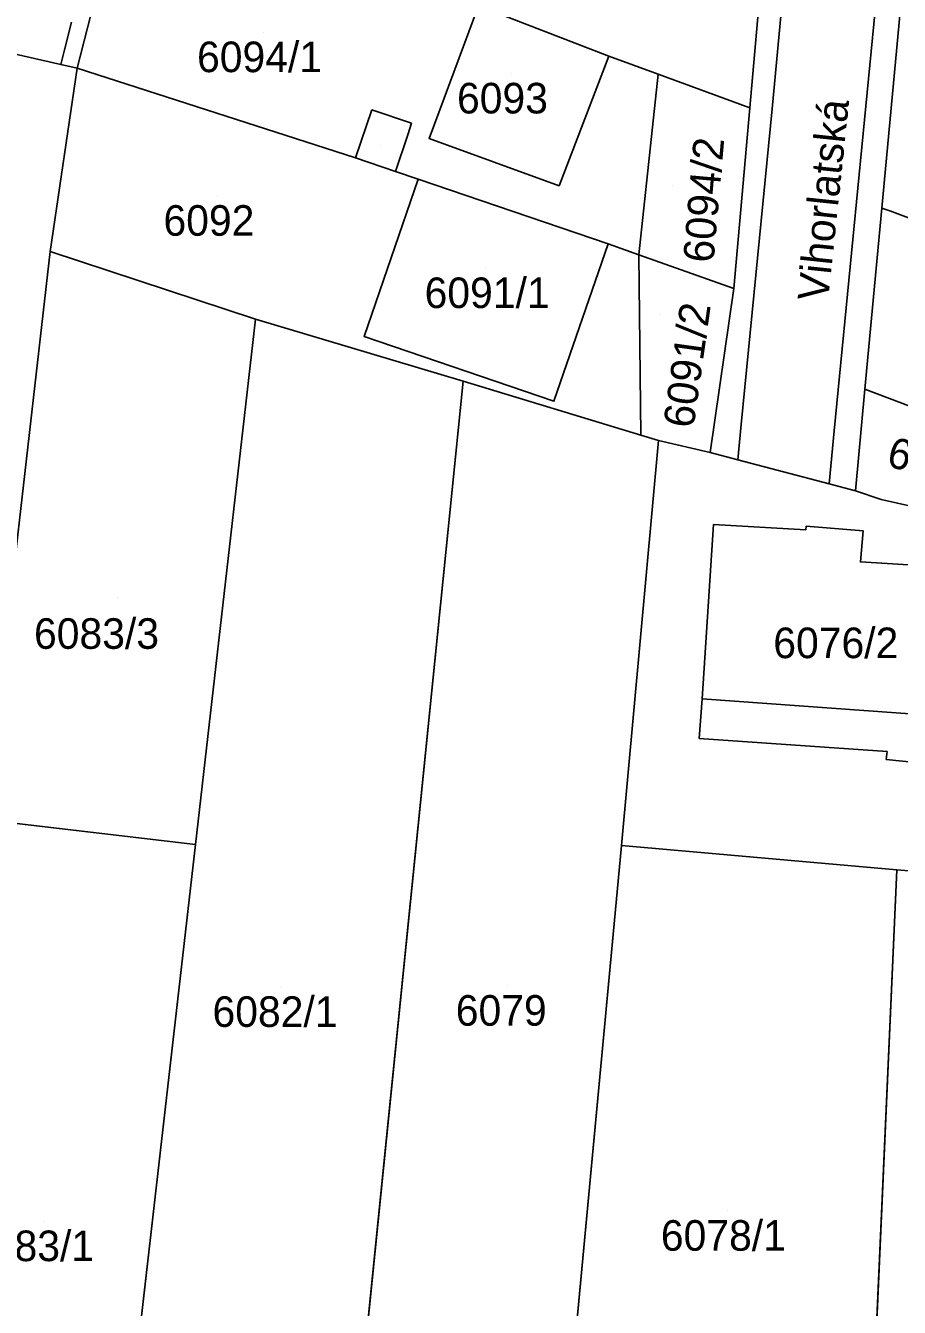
# Model space of a CAD drawing. Extents: x -266199 to -261993, y -1239047 to -1235108.
# Drawn here: x -263981.3 to -263924.1, y -1236621.2 to -1236537.4 of the extents above; entities that cross this region are included whole.
import ezdxf

# ---------------------------------------------------------------- set-up
doc = ezdxf.new("R2010")
doc.units = 0
for name, color, linetype in [('body_kn', 7, 'Continuous'), ('kladpar_druhypozemkov', 7, 'Continuous'), ('kladpar_hranice', 7, 'Continuous'), ('kladpar_parcelnecisla', 7, 'Continuous'), ('kladpar_plochy', 7, 'Continuous'), ('popisy', 7, 'Continuous'), ('zappar_hrandruhpozemk', 7, 'Continuous')]:
    doc.layers.add(name, color=color, linetype=linetype)

msp = doc.modelspace()

# ---------------------------------------------------------------- linework, layer by layer
at = {"layer": 'body_kn'}
for p, q in [((-263978.77, -1236538.96), (-263978.77, -1236538.96)), ((-263943.15, -1236539.38), (-263943.15, -1236539.38)), ((-263979.01, -1236539.92), (-263979.01, -1236539.92)), ((-263977.93, -1236540.16), (-263977.93, -1236540.16)), ((-263977.93, -1236540.16), (-263977.93, -1236540.16)), ((-263939.93, -1236540.56), (-263939.93, -1236540.56)), ((-263939.93, -1236540.56), (-263939.93, -1236540.56)), ((-263958.66, -1236542.88), (-263958.66, -1236542.88)), ((-263933.92, -1236542.76), (-263933.92, -1236542.76)), ((-263932.47, -1236542.81), (-263932.47, -1236542.81)), ((-263956.05, -1236543.75), (-263956.05, -1236543.75)), ((-263956.31, -1236544.53), (-263956.31, -1236544.53)), ((-263954.91, -1236544.77), (-263954.91, -1236544.77)), ((-263959.73, -1236546.03), (-263959.73, -1236546.03)), ((-263959.73, -1236546.03), (-263959.73, -1236546.03)), ((-263957.11, -1236546.91), (-263957.11, -1236546.91)), ((-263955.63, -1236547.41), (-263955.63, -1236547.41)), ((-263955.63, -1236547.41), (-263955.63, -1236547.41)), ((-263946.4, -1236547.85), (-263946.4, -1236547.85)), ((-263925.29, -1236549.31), (-263925.29, -1236549.31)), ((-263925.29, -1236549.31), (-263925.29, -1236549.31)), ((-263924.77, -1236549.5), (-263924.77, -1236549.5)), ((-263979.7, -1236552.16), (-263979.7, -1236552.16)), ((-263943.19, -1236551.65), (-263943.19, -1236551.65)), ((-263941.19, -1236552.36), (-263941.19, -1236552.36)), ((-263941.19, -1236552.36), (-263941.19, -1236552.36)), ((-263934.97, -1236554.56), (-263934.97, -1236554.56)), ((-263966.26, -1236556.58), (-263966.26, -1236556.58)), ((-263966.26, -1236556.58), (-263966.26, -1236556.58)), ((-263959.16, -1236557.7), (-263959.16, -1236557.7)), ((-263952.69, -1236560.64), (-263952.69, -1236560.64)), ((-263952.69, -1236560.64), (-263952.69, -1236560.64)), ((-263926.4, -1236561.16), (-263926.4, -1236561.16)), ((-263926.4, -1236561.16), (-263926.4, -1236561.16)), ((-263946.74, -1236561.95), (-263946.74, -1236561.95)), ((-263934.49, -1236563.46), (-263934.49, -1236563.46)), ((-263928.4, -1236563.87), (-263928.4, -1236563.87)), ((-263941.06, -1236564.16), (-263941.06, -1236564.16)), ((-263941.06, -1236564.16), (-263941.06, -1236564.16)), ((-263939.89, -1236564.51), (-263939.89, -1236564.51)), ((-263939.89, -1236564.51), (-263939.89, -1236564.51)), ((-263936.53, -1236565.29), (-263936.53, -1236565.29)), ((-263934.72, -1236565.77), (-263934.72, -1236565.77)), ((-263928.74, -1236567.35), (-263928.74, -1236567.35)), ((-263927.02, -1236567.81), (-263927.02, -1236567.81)), ((-263927.02, -1236567.81), (-263927.02, -1236567.81)), ((-263925.33, -1236568.37), (-263925.33, -1236568.37)), ((-263936.3, -1236570), (-263936.3, -1236570)), ((-263930.27, -1236570.35), (-263930.27, -1236570.35)), ((-263930.24, -1236570.12), (-263930.24, -1236570.12)), ((-263926.51, -1236570.42), (-263926.51, -1236570.42)), ((-263926.69, -1236572.46), (-263926.69, -1236572.46)), ((-263937.04, -1236581.42), (-263937.04, -1236581.42)), ((-263937.24, -1236584.01), (-263937.24, -1236584.01)), ((-263937.24, -1236584.01), (-263937.24, -1236584.01)), ((-263924.95, -1236584.85), (-263924.95, -1236584.85)), ((-263925, -1236585.37), (-263925, -1236585.37)), ((-263970.19, -1236590.93), (-263970.19, -1236590.93)), ((-263942.31, -1236591.01), (-263942.31, -1236591.01)), ((-263942.31, -1236591.01), (-263942.31, -1236591.01)), ((-263924.31, -1236592.59), (-263924.31, -1236592.59))]:
    msp.add_line(p, q, dxfattribs=at)
at = {"layer": 'kladpar_druhypozemkov'}
for p, q in [((-263965.73, -1236537.82), (-263965.73, -1236537.82)), ((-263949.55, -1236540.52), (-263949.55, -1236540.52)), ((-263958.07, -1236545.22), (-263958.07, -1236545.22)), ((-263938.96, -1236547.85), (-263938.96, -1236547.85)), ((-263968.77, -1236548.52), (-263968.77, -1236548.52)), ((-263951.25, -1236553.25), (-263951.25, -1236553.25)), ((-263939.83, -1236556.29), (-263939.83, -1236556.29)), ((-263975.31, -1236574.75), (-263975.31, -1236574.75)), ((-263927.5, -1236576.83), (-263927.5, -1236576.83)), ((-263964.6, -1236600.27), (-263964.6, -1236600.27)), ((-263949.78, -1236600.19), (-263949.78, -1236600.19)), ((-263935.4, -1236614.91), (-263935.4, -1236614.91)), ((-263980.11, -1236615.59), (-263980.11, -1236615.59))]:
    msp.add_line(p, q, dxfattribs=at)
at = {"layer": 'kladpar_hranice'}
for p, q in [((-263939.93, -1236540.56), (-263941.19, -1236552.36)), ((-263941.19, -1236552.36), (-263939.93, -1236540.56)), ((-263926.4, -1236561.16), (-263925.29, -1236549.31)), ((-263941.19, -1236552.36), (-263941.06, -1236564.16)), ((-263941.06, -1236564.16), (-263941.19, -1236552.36)), ((-263927.02, -1236567.81), (-263926.4, -1236561.16))]:
    msp.add_line(p, q, dxfattribs=at)
for points in [[(-263974.56, -1236522.56), (-263970.54, -1236526.97), (-263970.19, -1236527.36), (-263971.7, -1236528.73), (-263972.09, -1236528.83), (-263976.37, -1236534.02), (-263977.93, -1236540.16), (-263979.01, -1236539.92), (-263983.51, -1236538.9), (-263979.51, -1236532.63), (-263978.92, -1236531.54), (-263977.2, -1236528.36), (-263974.89, -1236525.11), (-263974.56, -1236522.56)], [(-263954.6, -1236535), (-263953.82, -1236532.87), (-263950.71, -1236524.33), (-263942.16, -1236527.4), (-263934.03, -1236530.97), (-263933.91, -1236529.91), (-263932.79, -1236529.87), (-263933.92, -1236542.76), (-263939.93, -1236540.56), (-263943.15, -1236539.38), (-263951.68, -1236536.08), (-263954.6, -1236535)], [(-263977.93, -1236540.16), (-263976.37, -1236534.02), (-263972.09, -1236528.83), (-263971.7, -1236528.73), (-263954.6, -1236535), (-263951.68, -1236536.08), (-263954.91, -1236544.77), (-263946.4, -1236547.85), (-263943.15, -1236539.38), (-263939.93, -1236540.56)], [(-263923.84, -1236533.87), (-263925.29, -1236549.31), (-263926.4, -1236561.16), (-263927.02, -1236567.81), (-263928.74, -1236567.35), (-263934.72, -1236565.77), (-263936.53, -1236565.29), (-263934.97, -1236554.56), (-263933.92, -1236542.76), (-263932.79, -1236529.87)], [(-263895.61, -1236560.45), (-263909.62, -1236555.19), (-263924.77, -1236549.5), (-263925.29, -1236549.31), (-263923.84, -1236533.87)], [(-263951.68, -1236536.08), (-263943.15, -1236539.38), (-263946.4, -1236547.85), (-263954.91, -1236544.77), (-263951.68, -1236536.08)], [(-263984.45, -1236549.94), (-263983.51, -1236538.9), (-263979.01, -1236539.92), (-263977.93, -1236540.16), (-263979.7, -1236552.16), (-263981.99, -1236572.2), (-263987.24, -1236572.86), (-263985.65, -1236560.95), (-263984.45, -1236549.94)], [(-263941.06, -1236564.16), (-263952.69, -1236560.64), (-263966.26, -1236556.58), (-263979.7, -1236552.16), (-263977.93, -1236540.16)], [(-263941.19, -1236552.36), (-263943.19, -1236551.65), (-263955.63, -1236547.41), (-263957.11, -1236546.91), (-263959.73, -1236546.03), (-263977.93, -1236540.16)], [(-263977.93, -1236540.16), (-263959.73, -1236546.03), (-263957.11, -1236546.91), (-263955.63, -1236547.41), (-263959.16, -1236557.7), (-263946.74, -1236561.95), (-263943.19, -1236551.65), (-263941.19, -1236552.36)], [(-263939.93, -1236540.56), (-263933.92, -1236542.76), (-263934.97, -1236554.56), (-263941.19, -1236552.36)], [(-263892.05, -1236546.34), (-263892.31, -1236555.91), (-263892.12, -1236575.83), (-263925.33, -1236568.37), (-263927.02, -1236567.81)], [(-263926.4, -1236561.16), (-263898.46, -1236571.74), (-263895.61, -1236560.45), (-263892.05, -1236546.34)], [(-263955.63, -1236547.41), (-263943.19, -1236551.65), (-263946.74, -1236561.95), (-263959.16, -1236557.7), (-263955.63, -1236547.41)], [(-263925.29, -1236549.31), (-263924.77, -1236549.5), (-263909.62, -1236555.19), (-263895.61, -1236560.45)], [(-263984.12, -1236589.31), (-263981.99, -1236572.2), (-263979.7, -1236552.16), (-263966.26, -1236556.58), (-263970.19, -1236590.93), (-263984.12, -1236589.31)], [(-263941.19, -1236552.36), (-263934.97, -1236554.56), (-263936.53, -1236565.29), (-263939.89, -1236564.51), (-263941.06, -1236564.16)], [(-263966.26, -1236556.58), (-263952.69, -1236560.64), (-263963.64, -1236668.85), (-263979.29, -1236670.37), (-263970.19, -1236590.93), (-263966.26, -1236556.58)], [(-263895.61, -1236560.45), (-263898.46, -1236571.74), (-263926.4, -1236561.16)], [(-263952.69, -1236560.64), (-263941.06, -1236564.16), (-263939.89, -1236564.51), (-263942.31, -1236591.01), (-263946.49, -1236635.49), (-263947.49, -1236635.43), (-263951.7, -1236635.17), (-263951.33, -1236632.19), (-263956.9, -1236631.59), (-263958.25, -1236640.35), (-263956.66, -1236640.58), (-263957.53, -1236648.6), (-263948.21, -1236649.68), (-263947.83, -1236649.72), (-263949.51, -1236667.59), (-263963.64, -1236668.85), (-263952.69, -1236560.64)], [(-263939.89, -1236564.51), (-263936.53, -1236565.29), (-263934.72, -1236565.77), (-263928.74, -1236567.35), (-263927.02, -1236567.81), (-263925.33, -1236568.37), (-263892.12, -1236575.83), (-263890.25, -1236594.99), (-263906.02, -1236594.12), (-263924.31, -1236592.59), (-263942.31, -1236591.01), (-263939.89, -1236564.51)], [(-263979.29, -1236670.37), (-263993.75, -1236663.01), (-263988.63, -1236625.61), (-263988.18, -1236621.98), (-263984.35, -1236591.16), (-263984.12, -1236589.31), (-263970.19, -1236590.93), (-263979.29, -1236670.37)], [(-263942.31, -1236591.01), (-263924.31, -1236592.59), (-263927.57, -1236665.86), (-263949.51, -1236667.59), (-263947.83, -1236649.72), (-263946.49, -1236635.49), (-263942.31, -1236591.01)], [(-263906.02, -1236594.12), (-263905.64, -1236651.04), (-263905.56, -1236661.79), (-263905.55, -1236663.85), (-263927.57, -1236665.86), (-263924.31, -1236592.59), (-263906.02, -1236594.12)]]:
    msp.add_lwpolyline(points, dxfattribs=at)
at = {"layer": 'kladpar_plochy'}
for p, q in [((-263970.19, -1236590.93), (-263966.26, -1236556.58)), ((-263966.26, -1236556.58), (-263952.69, -1236560.64)), ((-263952.69, -1236560.64), (-263963.64, -1236668.85)), ((-263984.12, -1236589.31), (-263970.19, -1236590.93)), ((-263979.29, -1236670.37), (-263970.19, -1236590.93)), ((-263970.19, -1236590.93), (-263979.29, -1236670.37)), ((-263946.49, -1236635.49), (-263942.31, -1236591.01)), ((-263942.31, -1236591.01), (-263924.31, -1236592.59)), ((-263927.57, -1236665.86), (-263924.31, -1236592.59)), ((-263924.31, -1236592.59), (-263927.57, -1236665.86)), ((-263924.31, -1236592.59), (-263906.02, -1236594.12))]:
    msp.add_line(p, q, dxfattribs=at)
for points in [[(-263974.56, -1236522.56), (-263970.54, -1236526.97), (-263970.19, -1236527.36), (-263971.7, -1236528.73), (-263972.09, -1236528.83), (-263976.37, -1236534.02), (-263977.93, -1236540.16), (-263979.01, -1236539.92), (-263983.51, -1236538.9), (-263979.51, -1236532.63), (-263978.92, -1236531.54), (-263977.2, -1236528.36), (-263974.89, -1236525.11)], [(-263954.6, -1236535), (-263953.82, -1236532.87), (-263950.71, -1236524.33), (-263942.16, -1236527.4), (-263934.03, -1236530.97), (-263933.91, -1236529.91), (-263932.79, -1236529.87), (-263933.92, -1236542.76), (-263939.93, -1236540.56), (-263943.15, -1236539.38), (-263951.68, -1236536.08)], [(-263977.93, -1236540.16), (-263976.37, -1236534.02), (-263972.09, -1236528.83), (-263971.7, -1236528.73), (-263954.6, -1236535), (-263951.68, -1236536.08), (-263954.91, -1236544.77), (-263946.4, -1236547.85), (-263943.15, -1236539.38), (-263939.93, -1236540.56), (-263941.19, -1236552.36), (-263943.19, -1236551.65), (-263955.63, -1236547.41), (-263957.11, -1236546.91), (-263959.73, -1236546.03)], [(-263923.84, -1236533.87), (-263892.05, -1236546.34), (-263895.61, -1236560.45), (-263909.62, -1236555.19), (-263924.77, -1236549.5), (-263925.29, -1236549.31)], [(-263951.68, -1236536.08), (-263943.15, -1236539.38), (-263946.4, -1236547.85), (-263954.91, -1236544.77)], [(-263984.45, -1236549.94), (-263983.51, -1236538.9), (-263979.01, -1236539.92), (-263977.93, -1236540.16), (-263979.7, -1236552.16), (-263981.99, -1236572.2), (-263987.24, -1236572.86), (-263985.65, -1236560.95)], [(-263977.93, -1236540.16), (-263959.73, -1236546.03), (-263957.11, -1236546.91), (-263955.63, -1236547.41), (-263959.16, -1236557.7), (-263946.74, -1236561.95), (-263943.19, -1236551.65), (-263941.19, -1236552.36), (-263941.06, -1236564.16), (-263952.69, -1236560.64), (-263966.26, -1236556.58), (-263979.7, -1236552.16)], [(-263939.93, -1236540.56), (-263933.92, -1236542.76), (-263934.97, -1236554.56), (-263941.19, -1236552.36)], [(-263927.02, -1236567.81), (-263926.4, -1236561.16), (-263898.46, -1236571.74), (-263895.61, -1236560.45), (-263892.05, -1236546.34), (-263892.31, -1236555.91), (-263892.12, -1236575.83), (-263925.33, -1236568.37)], [(-263955.63, -1236547.41), (-263943.19, -1236551.65), (-263946.74, -1236561.95), (-263959.16, -1236557.7)], [(-263925.29, -1236549.31), (-263924.77, -1236549.5), (-263909.62, -1236555.19), (-263895.61, -1236560.45), (-263898.46, -1236571.74), (-263926.4, -1236561.16)], [(-263984.12, -1236589.31), (-263981.99, -1236572.2), (-263979.7, -1236552.16), (-263966.26, -1236556.58), (-263970.19, -1236590.93)], [(-263941.19, -1236552.36), (-263934.97, -1236554.56), (-263936.53, -1236565.29), (-263939.89, -1236564.51), (-263941.06, -1236564.16)], [(-263952.69, -1236560.64), (-263941.06, -1236564.16), (-263939.89, -1236564.51), (-263942.31, -1236591.01), (-263946.49, -1236635.49), (-263947.49, -1236635.43), (-263951.7, -1236635.17), (-263951.33, -1236632.19), (-263956.9, -1236631.59), (-263958.25, -1236640.35), (-263956.66, -1236640.58), (-263957.53, -1236648.6), (-263948.21, -1236649.68), (-263947.83, -1236649.72), (-263949.51, -1236667.59), (-263963.64, -1236668.85)], [(-263939.89, -1236564.51), (-263936.53, -1236565.29), (-263934.72, -1236565.77), (-263928.74, -1236567.35), (-263927.02, -1236567.81), (-263925.33, -1236568.37), (-263892.12, -1236575.83), (-263890.25, -1236594.99), (-263906.02, -1236594.12), (-263924.31, -1236592.59), (-263942.31, -1236591.01)]]:
    msp.add_lwpolyline(points, close=True, dxfattribs=at)
msp.add_lwpolyline([(-263923.84, -1236533.87), (-263925.29, -1236549.31), (-263926.4, -1236561.16), (-263927.02, -1236567.81), (-263928.74, -1236567.35), (-263934.72, -1236565.77), (-263936.53, -1236565.29), (-263934.97, -1236554.56), (-263933.92, -1236542.76), (-263932.79, -1236529.87)], dxfattribs=at)
at = {"layer": 'zappar_hrandruhpozemk'}
for p, q in [((-263923.99, -1236518.49), (-263928.4, -1236563.87)), ((-263959.73, -1236546.03), (-263958.66, -1236542.88)), ((-263958.66, -1236542.88), (-263956.05, -1236543.75)), ((-263932.47, -1236542.81), (-263934.49, -1236563.46)), ((-263934.49, -1236563.46), (-263934.72, -1236565.77)), ((-263928.4, -1236563.87), (-263928.74, -1236567.35)), ((-263937.24, -1236584.01), (-263937.04, -1236581.42)), ((-263937.04, -1236581.42), (-263920.17, -1236582.62)), ((-263924.95, -1236584.85), (-263937.24, -1236584.01))]:
    msp.add_line(p, q, dxfattribs=at)
for points in [[(-263941.26, -1236500.53), (-263940.55, -1236500.23), (-263938.15, -1236499.9), (-263935.76, -1236500.07), (-263934.79, -1236500.2), (-263933.61, -1236500.57), (-263932.01, -1236501.52), (-263929.72, -1236503.58), (-263929.4, -1236503.95), (-263928.91, -1236504.74), (-263932.47, -1236542.81)], [(-263978.31, -1236537.16), (-263978.77, -1236538.96), (-263979.01, -1236539.92)], [(-263956.05, -1236543.75), (-263956.31, -1236544.53), (-263957.11, -1236546.91)], [(-263937.04, -1236581.42), (-263936.3, -1236570), (-263930.27, -1236570.35), (-263930.24, -1236570.12), (-263926.51, -1236570.42), (-263926.69, -1236572.46), (-263916.59, -1236573.09), (-263915.11, -1236573.18), (-263915.7, -1236582.76), (-263920.17, -1236582.62)], [(-263920.17, -1236582.62), (-263920.31, -1236585.85), (-263925, -1236585.37), (-263924.95, -1236584.85)]]:
    msp.add_lwpolyline(points, dxfattribs=at)

# ---------------------------------------------------------------- texts
at = {"layer": 'kladpar_parcelnecisla'}
for s, p in [('6094/1', (-263970.092, -1236540.42)), ('6093', (-263953.084, -1236543.12)), ('6092', (-263972.288, -1236551.12)), ('6091/1', (-263955.202, -1236555.85)), ('6083/3', (-263980.758, -1236578.14)), ('6076/2', (-263932.391, -1236578.75)), ('6082/1', (-263969.08, -1236602.87)), ('6079', (-263953.164, -1236602.79)), ('6078/1', (-263939.746, -1236617.51)), ('6083/1', (-263985.006, -1236618.19))]:
    msp.add_text(s, height=2, dxfattribs=at).set_placement(p)
for s, rotation, p in [('6094/2', 85, (-263936.307, -1236552.936)), ('6091/2', 82, (-263937.614, -1236563.763)), ('6224/46', 346, (-263925.053, -1236566.179))]:
    msp.add_text(s, height=2, rotation=rotation, dxfattribs=at).set_placement(p)
at = {"layer": 'popisy'}
msp.add_text('Vihorlatská', height=2, rotation=84, dxfattribs=at).set_placement((-263928.812, -1236555.459))
msp.add_text('Vihorlatská', height=2, rotation=84, dxfattribs=at).set_placement((-263928.812, -1236555.459))

doc.saveas('drawing.dxf')
